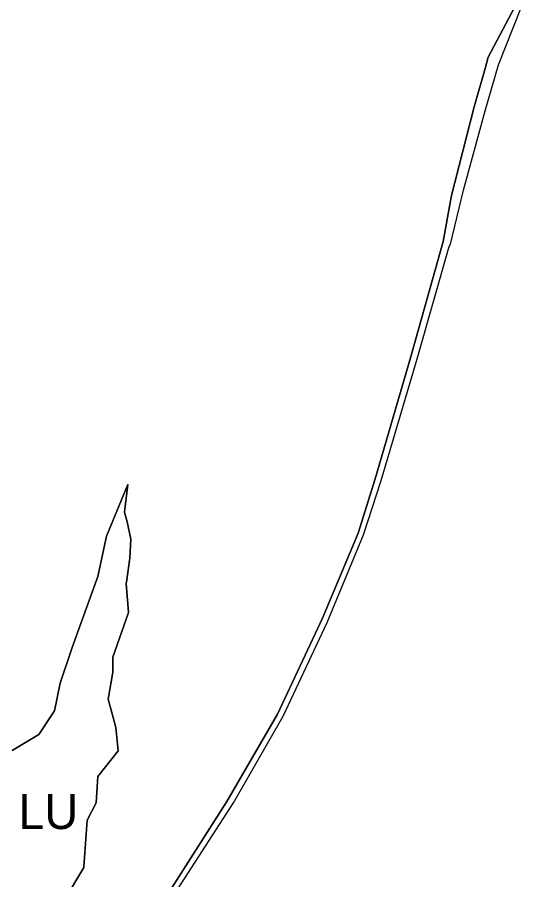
# Model space of a CAD drawing. Extents: x -555509 to -553005, y -1186756 to -1182560.
# Drawn here: x -553490.3 to -553289, y -1184039.1 to -1183694.3 of the extents above; entities that cross this region are included whole.
import ezdxf

# ---------------------------------------------------------------- set-up
doc = ezdxf.new("R2010")
doc.units = 0
for name, color, linetype in [('Level 26', 7, 'Continuous'), ('Level 59', 7, 'Continuous'), ('OBRYS_PLOCH', 7, 'Continuous'), ('stav_AP', 7, 'Continuous'), ('stav_LU', 7, 'Continuous')]:
    doc.layers.add(name, color=color, linetype=linetype)

msp = doc.modelspace()

# ---------------------------------------------------------------- linework, layer by layer
at = {"layer": 'Level 26'}
for p, q in [((-553291.41, -1183690.06), (-553302.02, -1183710.22)), ((-553302.02, -1183710.22), (-553303.31, -1183714.78)), ((-553303.31, -1183714.78), (-553307.64, -1183730.02)), ((-553307.64, -1183730.02), (-553316.67, -1183765.47)), ((-553311.85, -1183763.43), (-553303.19, -1183731.69)), ((-553317.14, -1183784.97), (-553311.85, -1183763.43)), ((-553316.67, -1183765.47), (-553320, -1183783.9)), ((-553320, -1183783.9), (-553333.07, -1183830.48)), ((-553330.41, -1183830.78), (-553317.62, -1183785.95)), ((-553317.62, -1183785.95), (-553317.14, -1183784.97)), ((-553333.07, -1183830.48), (-553347.21, -1183878.86)), ((-553344.88, -1183879.53), (-553330.41, -1183830.78)), ((-553347.21, -1183878.86), (-553353.99, -1183900.46)), ((-553351.85, -1183901.16), (-553344.88, -1183879.53)), ((-553353.99, -1183900.46), (-553368.23, -1183934.5)), ((-553366.43, -1183936.26), (-553351.85, -1183901.16)), ((-553368.23, -1183934.5), (-553386.25, -1183972.91)), ((-553383.97, -1183973.72), (-553366.43, -1183936.26)), ((-553386.25, -1183972.91), (-553406.47, -1184007.86)), ((-553403.9, -1184008.33), (-553383.97, -1183973.72)), ((-553406.47, -1184007.86), (-553450.78, -1184076.89)), ((-553448.46, -1184077.25), (-553403.9, -1184008.33))]:
    msp.add_line(p, q, dxfattribs=at)
msp.add_lwpolyline([(-553303.19, -1183731.69), (-553297.87, -1183713.28), (-553289.02, -1183690.81)], dxfattribs=at)
at = {"layer": 'OBRYS_PLOCH'}
for p, q in [((-553291.41, -1183690.06), (-553302.02, -1183710.22)), ((-553302.02, -1183710.22), (-553291.41, -1183690.06)), ((-553302.02, -1183710.22), (-553303.31, -1183714.78)), ((-553303.31, -1183714.78), (-553302.02, -1183710.22)), ((-553303.31, -1183714.78), (-553307.64, -1183730.02)), ((-553307.64, -1183730.02), (-553303.31, -1183714.78)), ((-553307.64, -1183730.02), (-553316.67, -1183765.47)), ((-553316.67, -1183765.47), (-553307.64, -1183730.02)), ((-553311.85, -1183763.43), (-553303.19, -1183731.69)), ((-553317.14, -1183784.97), (-553311.85, -1183763.43)), ((-553316.67, -1183765.47), (-553320, -1183783.9)), ((-553320, -1183783.9), (-553316.67, -1183765.47)), ((-553320, -1183783.9), (-553333.07, -1183830.48)), ((-553333.07, -1183830.48), (-553320, -1183783.9)), ((-553330.41, -1183830.78), (-553317.62, -1183785.95)), ((-553317.62, -1183785.95), (-553317.14, -1183784.97)), ((-553333.07, -1183830.48), (-553347.21, -1183878.86)), ((-553347.21, -1183878.86), (-553333.07, -1183830.48)), ((-553344.88, -1183879.53), (-553330.41, -1183830.78)), ((-553347.21, -1183878.86), (-553353.99, -1183900.46)), ((-553353.99, -1183900.46), (-553347.21, -1183878.86)), ((-553351.85, -1183901.16), (-553344.88, -1183879.53)), ((-553446.14, -1183881.07), (-553454.56, -1183901.72)), ((-553454.56, -1183901.72), (-553446.14, -1183881.07)), ((-553447.47, -1183892.13), (-553446.14, -1183881.07)), ((-553446.14, -1183881.07), (-553447.47, -1183892.13)), ((-553446.37, -1183896.02), (-553447.47, -1183892.13)), ((-553447.47, -1183892.13), (-553446.37, -1183896.02)), ((-553444.85, -1183902.91), (-553446.37, -1183896.02)), ((-553446.37, -1183896.02), (-553444.85, -1183902.91)), ((-553353.99, -1183900.46), (-553368.23, -1183934.5)), ((-553368.23, -1183934.5), (-553353.99, -1183900.46)), ((-553366.43, -1183936.26), (-553351.85, -1183901.16)), ((-553454.56, -1183901.72), (-553458.14, -1183917.89)), ((-553458.14, -1183917.89), (-553454.56, -1183901.72)), ((-553445.24, -1183910.57), (-553444.85, -1183902.91)), ((-553444.85, -1183902.91), (-553445.24, -1183910.57)), ((-553446.66, -1183920.16), (-553445.24, -1183910.57)), ((-553445.24, -1183910.57), (-553446.66, -1183920.16)), ((-553458.14, -1183917.89), (-553468.31, -1183946.22)), ((-553468.31, -1183946.22), (-553458.14, -1183917.89)), ((-553446.73, -1183920.6), (-553446.66, -1183920.16)), ((-553446.66, -1183920.16), (-553446.73, -1183920.6)), ((-553445.82, -1183932.28), (-553446.73, -1183920.6)), ((-553446.73, -1183920.6), (-553445.82, -1183932.28)), ((-553452.04, -1183950.11), (-553445.82, -1183932.28)), ((-553445.82, -1183932.28), (-553452.04, -1183950.11)), ((-553368.23, -1183934.5), (-553386.25, -1183972.91)), ((-553386.25, -1183972.91), (-553368.23, -1183934.5)), ((-553383.97, -1183973.72), (-553366.43, -1183936.26)), ((-553468.31, -1183946.22), (-553473.1, -1183960.53)), ((-553473.1, -1183960.53), (-553468.31, -1183946.22)), ((-553452.1, -1183956.16), (-553452.04, -1183950.11)), ((-553452.04, -1183950.11), (-553452.1, -1183956.16)), ((-553453.98, -1183966.85), (-553452.1, -1183956.16)), ((-553452.1, -1183956.16), (-553453.98, -1183966.85)), ((-553473.1, -1183960.53), (-553475.4, -1183971.52)), ((-553475.4, -1183971.52), (-553473.1, -1183960.53)), ((-553451.96, -1183974.23), (-553453.98, -1183966.85)), ((-553453.98, -1183966.85), (-553451.96, -1183974.23)), ((-553475.4, -1183971.52), (-553481.72, -1183980.97)), ((-553481.72, -1183980.97), (-553475.4, -1183971.52)), ((-553386.25, -1183972.91), (-553406.47, -1184007.86)), ((-553406.47, -1184007.86), (-553386.25, -1183972.91)), ((-553403.9, -1184008.33), (-553383.97, -1183973.72)), ((-553450.88, -1183978.18), (-553451.96, -1183974.23)), ((-553451.96, -1183974.23), (-553450.88, -1183978.18)), ((-553449.96, -1183987.59), (-553450.88, -1183978.18)), ((-553450.88, -1183978.18), (-553449.96, -1183987.59)), ((-553481.72, -1183980.97), (-553492.27, -1183987.37)), ((-553492.27, -1183987.37), (-553481.72, -1183980.97)), ((-553458.15, -1183997.82), (-553449.96, -1183987.59)), ((-553449.96, -1183987.59), (-553458.15, -1183997.82)), ((-553458.74, -1184008.31), (-553458.15, -1183997.82)), ((-553458.15, -1183997.82), (-553458.74, -1184008.31)), ((-553462.34, -1184015.28), (-553458.74, -1184008.31)), ((-553458.74, -1184008.31), (-553462.34, -1184015.28)), ((-553406.47, -1184007.86), (-553450.78, -1184076.89)), ((-553450.78, -1184076.89), (-553406.47, -1184007.86)), ((-553448.46, -1184077.25), (-553403.9, -1184008.33)), ((-553463.66, -1184033.86), (-553462.34, -1184015.28)), ((-553462.34, -1184015.28), (-553463.66, -1184033.86)), ((-553479.41, -1184060.51), (-553463.69, -1184034.17)), ((-553463.69, -1184034.17), (-553476.3, -1184055.31)), ((-553463.69, -1184034.17), (-553463.66, -1184033.86)), ((-553463.66, -1184033.86), (-553463.69, -1184034.17))]:
    msp.add_line(p, q, dxfattribs=at)
msp.add_lwpolyline([(-553303.19, -1183731.69), (-553297.87, -1183713.28), (-553289.02, -1183690.81)], dxfattribs=at)
at = {"layer": 'stav_AP'}
for p, q in [((-553302.02, -1183710.22), (-553291.41, -1183690.06)), ((-553303.31, -1183714.78), (-553302.02, -1183710.22)), ((-553307.64, -1183730.02), (-553303.31, -1183714.78)), ((-553316.67, -1183765.47), (-553307.64, -1183730.02)), ((-553320, -1183783.9), (-553316.67, -1183765.47)), ((-553333.07, -1183830.48), (-553320, -1183783.9)), ((-553347.21, -1183878.86), (-553333.07, -1183830.48)), ((-553353.99, -1183900.46), (-553347.21, -1183878.86)), ((-553454.56, -1183901.72), (-553446.14, -1183881.07)), ((-553446.14, -1183881.07), (-553447.47, -1183892.13)), ((-553447.47, -1183892.13), (-553446.37, -1183896.02)), ((-553446.37, -1183896.02), (-553444.85, -1183902.91)), ((-553368.23, -1183934.5), (-553353.99, -1183900.46)), ((-553458.14, -1183917.89), (-553454.56, -1183901.72)), ((-553444.85, -1183902.91), (-553445.24, -1183910.57)), ((-553445.24, -1183910.57), (-553446.66, -1183920.16)), ((-553468.31, -1183946.22), (-553458.14, -1183917.89)), ((-553446.66, -1183920.16), (-553446.73, -1183920.6)), ((-553446.73, -1183920.6), (-553445.82, -1183932.28)), ((-553445.82, -1183932.28), (-553452.04, -1183950.11)), ((-553386.25, -1183972.91), (-553368.23, -1183934.5)), ((-553473.1, -1183960.53), (-553468.31, -1183946.22)), ((-553452.04, -1183950.11), (-553452.1, -1183956.16)), ((-553452.1, -1183956.16), (-553453.98, -1183966.85)), ((-553475.4, -1183971.52), (-553473.1, -1183960.53)), ((-553453.98, -1183966.85), (-553451.96, -1183974.23)), ((-553481.72, -1183980.97), (-553475.4, -1183971.52)), ((-553406.47, -1184007.86), (-553386.25, -1183972.91)), ((-553451.96, -1183974.23), (-553450.88, -1183978.18)), ((-553450.88, -1183978.18), (-553449.96, -1183987.59)), ((-553492.27, -1183987.37), (-553481.72, -1183980.97)), ((-553449.96, -1183987.59), (-553458.15, -1183997.82)), ((-553458.15, -1183997.82), (-553458.74, -1184008.31)), ((-553458.74, -1184008.31), (-553462.34, -1184015.28)), ((-553450.78, -1184076.89), (-553406.47, -1184007.86)), ((-553462.34, -1184015.28), (-553463.66, -1184033.86)), ((-553463.69, -1184034.17), (-553476.3, -1184055.31)), ((-553463.66, -1184033.86), (-553463.69, -1184034.17))]:
    msp.add_line(p, q, dxfattribs=at)
at = {"layer": 'stav_LU'}
for p, q in [((-553446.14, -1183881.07), (-553454.56, -1183901.72)), ((-553447.47, -1183892.13), (-553446.14, -1183881.07)), ((-553446.37, -1183896.02), (-553447.47, -1183892.13)), ((-553444.85, -1183902.91), (-553446.37, -1183896.02)), ((-553454.56, -1183901.72), (-553458.14, -1183917.89)), ((-553445.24, -1183910.57), (-553444.85, -1183902.91)), ((-553446.66, -1183920.16), (-553445.24, -1183910.57)), ((-553458.14, -1183917.89), (-553468.31, -1183946.22)), ((-553446.73, -1183920.6), (-553446.66, -1183920.16)), ((-553445.82, -1183932.28), (-553446.73, -1183920.6)), ((-553452.04, -1183950.11), (-553445.82, -1183932.28)), ((-553468.31, -1183946.22), (-553473.1, -1183960.53)), ((-553452.1, -1183956.16), (-553452.04, -1183950.11)), ((-553453.98, -1183966.85), (-553452.1, -1183956.16)), ((-553473.1, -1183960.53), (-553475.4, -1183971.52)), ((-553451.96, -1183974.23), (-553453.98, -1183966.85)), ((-553475.4, -1183971.52), (-553481.72, -1183980.97)), ((-553450.88, -1183978.18), (-553451.96, -1183974.23)), ((-553449.96, -1183987.59), (-553450.88, -1183978.18)), ((-553481.72, -1183980.97), (-553492.27, -1183987.37)), ((-553458.15, -1183997.82), (-553449.96, -1183987.59)), ((-553458.74, -1184008.31), (-553458.15, -1183997.82)), ((-553462.34, -1184015.28), (-553458.74, -1184008.31)), ((-553463.66, -1184033.86), (-553462.34, -1184015.28)), ((-553479.41, -1184060.51), (-553463.69, -1184034.17)), ((-553463.69, -1184034.17), (-553463.66, -1184033.86))]:
    msp.add_line(p, q, dxfattribs=at)

# ---------------------------------------------------------------- texts
at = {"layer": 'Level 59'}
msp.add_text('LU', height=14, dxfattribs=at).set_placement((-553489.87, -1184018.82))

doc.saveas('drawing.dxf')
